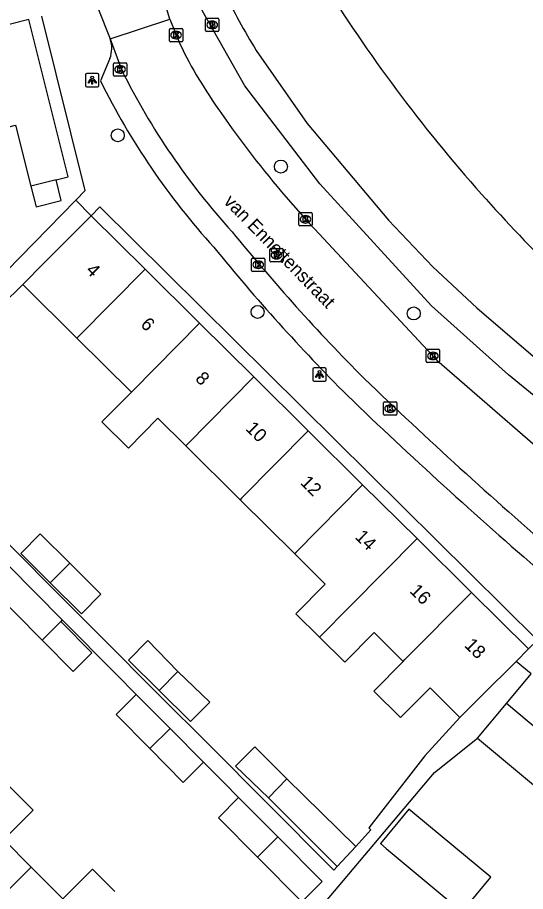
# Model space of a CAD drawing. Extents: x 162532 to 163264, y 381233 to 382042.
# Drawn here: x 162916.5 to 162954.6, y 381664.1 to 381729.9 of the extents above; entities that cross this region are included whole.
import ezdxf

# ---------------------------------------------------------------- set-up
doc = ezdxf.new("R2010")
doc.units = 0
for name, color, linetype in [('IMGEO_Boom', 7, 'Continuous'), ('IMGEO_Brandkraan', 7, 'Continuous'), ('IMGEO_Kolk', 7, 'Continuous'), ('IMGEO_Lichtpunt', 7, 'Continuous'), ('IMGEO_Openbare_ruimte_label', 7, 'Continuous'), ('IMGEO_Pand', 7, 'Continuous'), ('IMGEO_Pand_nummerreeks', 7, 'Continuous'), ('IMGEO_Rijbaan_lokaal_open', 7, 'Continuous'), ('IMGEO_Rioolput', 7, 'Continuous'), ('IMGEO_Voetpad_open', 7, 'Continuous')]:
    doc.layers.add(name, color=color, linetype=linetype)

msp = doc.modelspace()

# ---------------------------------------------------------------- linework, layer by layer
at = {"layer": 'IMGEO_Boom'}
for centre in [(162923.993, 381720.995), (162936.256, 381718.645), (162934.506, 381707.708), (162946.244, 381707.592)]:
    msp.add_circle(centre, 0.489, dxfattribs=at)
at = {"layer": 'IMGEO_Brandkraan'}
for p, q in [((162930.597, 381728.88), (162930.597, 381729.732)), ((162930.672, 381729.806), (162931.524, 381729.806)), ((162931.085, 381729.586), (162931.11, 381729.586)), ((162931.598, 381729.732), (162931.598, 381728.88)), ((162931.524, 381728.806), (162930.672, 381728.806)), ((162931.108, 381729.026), (162931.083, 381729.026))]:
    msp.add_line(p, q, dxfattribs=at)
for points in [[(162930.597, 381728.88), (162930.597, 381729.732)], [(162930.672, 381729.806), (162931.524, 381729.806)], [(162930.945, 381729.506), (162930.945, 381729.106), (162931.158, 381729.106)], [(162931.176, 381729.506), (162930.945, 381729.506)], [(162931.124, 381729.425), (162931.07, 381729.425), (162931.07, 381729.349)], [(162931.07, 381729.349), (162931.123, 381729.349)], [(162931.598, 381729.732), (162931.598, 381728.88)], [(162931.524, 381728.806), (162930.672, 381728.806)], [(162931.132, 381729.273), (162931.07, 381729.273), (162931.07, 381729.192)], [(162931.07, 381729.192), (162931.132, 381729.192)]]:
    msp.add_lwpolyline(points, dxfattribs=at)
for centre, radius, start, end in [((162930.674, 381729.73), 0.0765, 91.55205, 178.44795), ((162930.674, 381729.73), 0.0765, 91.55205, 178.44795), ((162931.125, 381729.387), 0.0379, 267.82845, 90.93552), ((162931.18, 381729.361), 0.145, 59.4692, 91.53667), ((162931.205, 381729.408), 0.0922, 285.51372, 58.15012), ((162931.21, 381729.216), 0.105, 301.31148, 78.98903), ((162931.522, 381729.73), 0.0765, 1.55205, 88.44795), ((162931.522, 381729.73), 0.0765, 1.55205, 88.44795), ((162930.674, 381728.882), 0.0765, 181.55205, 268.44795), ((162930.674, 381728.882), 0.0765, 181.55205, 268.44795), ((162931.133, 381729.232), 0.0404, 269.87594, 90.50774), ((162931.164, 381729.357), 0.251, 268.66757, 293.53466), ((162931.522, 381728.882), 0.0765, 271.55205, 358.44795), ((162931.522, 381728.882), 0.0765, 271.55205, 358.44795)]:
    msp.add_arc(centre, radius, start, end, dxfattribs=at)
for centre, major_axis, ratio, start_param, end_param in [((162931.084, 381729.306), (-0.387, 0.002), 0.722429, 4.712389, 7.853982), ((162931.109, 381729.306), (-0.39, 0.002), 0.717154, 1.570796, 4.712389)]:
    msp.add_ellipse(centre, major_axis=major_axis, ratio=ratio, start_param=start_param, end_param=end_param, dxfattribs=at)
at = {"layer": 'IMGEO_Kolk'}
for p, q in [((162927.874, 381728.112), (162927.874, 381728.964)), ((162927.949, 381729.038), (162928.801, 381729.038)), ((162928.362, 381728.818), (162928.387, 381728.818)), ((162928.875, 381728.964), (162928.875, 381728.112)), ((162928.801, 381728.038), (162927.949, 381728.038)), ((162928.385, 381728.258), (162928.36, 381728.258)), ((162923.663, 381725.529), (162923.663, 381726.381)), ((162923.738, 381726.455), (162924.59, 381726.455)), ((162924.151, 381726.235), (162924.176, 381726.235)), ((162924.664, 381726.381), (162924.664, 381725.529)), ((162924.59, 381725.455), (162923.738, 381725.455)), ((162924.174, 381725.675), (162924.149, 381725.675)), ((162937.605, 381714.253), (162937.605, 381715.105)), ((162937.68, 381715.179), (162938.532, 381715.179)), ((162938.093, 381714.959), (162938.118, 381714.959)), ((162938.606, 381715.105), (162938.606, 381714.253)), ((162938.116, 381714.399), (162938.091, 381714.399)), ((162938.532, 381714.179), (162937.68, 381714.179)), ((162934.055, 381710.834), (162934.055, 381711.686)), ((162934.13, 381711.76), (162934.982, 381711.76)), ((162935.056, 381711.686), (162935.056, 381710.834)), ((162934.566, 381710.98), (162934.541, 381710.98)), ((162934.543, 381711.54), (162934.568, 381711.54)), ((162934.982, 381710.76), (162934.13, 381710.76)), ((162947.189, 381703.972), (162947.189, 381704.824)), ((162947.264, 381704.898), (162948.116, 381704.898)), ((162947.677, 381704.678), (162947.702, 381704.678)), ((162948.19, 381704.824), (162948.19, 381703.972)), ((162948.116, 381703.898), (162947.264, 381703.898)), ((162947.7, 381704.118), (162947.675, 381704.118)), ((162943.969, 381700.007), (162943.969, 381700.859)), ((162944.044, 381700.933), (162944.896, 381700.933)), ((162944.457, 381700.713), (162944.482, 381700.713)), ((162944.97, 381700.859), (162944.97, 381700.007)), ((162944.896, 381699.933), (162944.044, 381699.933)), ((162944.48, 381700.153), (162944.455, 381700.153))]:
    msp.add_line(p, q, dxfattribs=at)
for points in [[(162927.874, 381728.112), (162927.874, 381728.964)], [(162927.949, 381729.038), (162928.801, 381729.038)], [(162928.195, 381728.738), (162928.318, 381728.738), (162928.318, 381728.587), (162928.448, 381728.738), (162928.612, 381728.738), (162928.466, 381728.587), (162928.619, 381728.338), (162928.467, 381728.338), (162928.382, 381728.502), (162928.318, 381728.435), (162928.318, 381728.338), (162928.195, 381728.338), (162928.195, 381728.738)], [(162928.875, 381728.964), (162928.875, 381728.112)], [(162928.801, 381728.038), (162927.949, 381728.038)], [(162923.663, 381725.529), (162923.663, 381726.381)], [(162923.738, 381726.455), (162924.59, 381726.455)], [(162923.984, 381726.155), (162924.107, 381726.155), (162924.107, 381726.004), (162924.237, 381726.155), (162924.401, 381726.155), (162924.255, 381726.004), (162924.408, 381725.755), (162924.256, 381725.755), (162924.171, 381725.919), (162924.107, 381725.852), (162924.107, 381725.755), (162923.984, 381725.755), (162923.984, 381726.155)], [(162924.664, 381726.381), (162924.664, 381725.529)], [(162924.59, 381725.455), (162923.738, 381725.455)], [(162937.605, 381714.253), (162937.605, 381715.105)], [(162937.68, 381715.179), (162938.532, 381715.179)], [(162937.926, 381714.879), (162938.049, 381714.879), (162938.049, 381714.728), (162938.179, 381714.879), (162938.343, 381714.879), (162938.197, 381714.728), (162938.35, 381714.479), (162938.198, 381714.479), (162938.113, 381714.643), (162938.049, 381714.576), (162938.049, 381714.479), (162937.926, 381714.479), (162937.926, 381714.879)], [(162938.606, 381715.105), (162938.606, 381714.253)], [(162938.532, 381714.179), (162937.68, 381714.179)], [(162934.055, 381710.834), (162934.055, 381711.686)], [(162934.13, 381711.76), (162934.982, 381711.76)], [(162935.056, 381711.686), (162935.056, 381710.834)], [(162934.376, 381711.46), (162934.499, 381711.46), (162934.499, 381711.309), (162934.629, 381711.46), (162934.793, 381711.46), (162934.647, 381711.309), (162934.8, 381711.06), (162934.648, 381711.06), (162934.563, 381711.224), (162934.499, 381711.157), (162934.499, 381711.06), (162934.376, 381711.06), (162934.376, 381711.46)], [(162934.982, 381710.76), (162934.13, 381710.76)], [(162947.189, 381703.972), (162947.189, 381704.824)], [(162947.264, 381704.898), (162948.116, 381704.898)], [(162947.51, 381704.598), (162947.633, 381704.598), (162947.633, 381704.447), (162947.763, 381704.598), (162947.927, 381704.598), (162947.781, 381704.447), (162947.934, 381704.198), (162947.782, 381704.198), (162947.697, 381704.362), (162947.633, 381704.295), (162947.633, 381704.198), (162947.51, 381704.198), (162947.51, 381704.598)], [(162948.19, 381704.824), (162948.19, 381703.972)], [(162948.116, 381703.898), (162947.264, 381703.898)], [(162943.969, 381700.007), (162943.969, 381700.859)], [(162944.044, 381700.933), (162944.896, 381700.933)], [(162944.29, 381700.633), (162944.413, 381700.633), (162944.413, 381700.482), (162944.543, 381700.633), (162944.707, 381700.633), (162944.561, 381700.482), (162944.714, 381700.233), (162944.562, 381700.233), (162944.477, 381700.397), (162944.413, 381700.33), (162944.413, 381700.233), (162944.29, 381700.233), (162944.29, 381700.633)], [(162944.97, 381700.859), (162944.97, 381700.007)], [(162944.896, 381699.933), (162944.044, 381699.933)]]:
    msp.add_lwpolyline(points, dxfattribs=at)
for centre, start, end in [((162927.951, 381728.962), 91.55205, 178.44795), ((162927.951, 381728.962), 91.55205, 178.44795), ((162928.799, 381728.962), 1.55205, 88.44795), ((162928.799, 381728.962), 1.55205, 88.44795), ((162927.951, 381728.114), 181.55205, 268.44795), ((162927.951, 381728.114), 181.55205, 268.44795), ((162928.799, 381728.114), 271.55205, 358.44795), ((162928.799, 381728.114), 271.55205, 358.44795), ((162923.74, 381726.379), 91.55205, 178.44795), ((162923.74, 381726.379), 91.55205, 178.44795), ((162924.588, 381726.379), 1.55205, 88.44795), ((162924.588, 381726.379), 1.55205, 88.44795), ((162923.74, 381725.531), 181.55205, 268.44795), ((162923.74, 381725.531), 181.55205, 268.44795), ((162924.588, 381725.531), 271.55205, 358.44795), ((162924.588, 381725.531), 271.55205, 358.44795), ((162937.682, 381715.103), 91.55205, 178.44795), ((162937.682, 381715.103), 91.55205, 178.44795), ((162938.53, 381715.103), 1.55205, 88.44795), ((162938.53, 381715.103), 1.55205, 88.44795), ((162937.682, 381714.255), 181.55205, 268.44795), ((162937.682, 381714.255), 181.55205, 268.44795), ((162938.53, 381714.255), 271.55205, 358.44795), ((162938.53, 381714.255), 271.55205, 358.44795), ((162934.132, 381711.684), 91.55205, 178.44795), ((162934.132, 381711.684), 91.55205, 178.44795), ((162934.98, 381711.684), 1.55205, 88.44795), ((162934.98, 381711.684), 1.55205, 88.44795), ((162934.132, 381710.836), 181.55205, 268.44795), ((162934.132, 381710.836), 181.55205, 268.44795), ((162934.98, 381710.836), 271.55205, 358.44795), ((162934.98, 381710.836), 271.55205, 358.44795), ((162947.266, 381704.822), 91.55205, 178.44795), ((162947.266, 381704.822), 91.55205, 178.44795), ((162948.114, 381704.822), 1.55205, 88.44795), ((162948.114, 381704.822), 1.55205, 88.44795), ((162947.266, 381703.974), 181.55205, 268.44795), ((162947.266, 381703.974), 181.55205, 268.44795), ((162948.114, 381703.974), 271.55205, 358.44795), ((162948.114, 381703.974), 271.55205, 358.44795), ((162944.046, 381700.857), 91.55205, 178.44795), ((162944.046, 381700.857), 91.55205, 178.44795), ((162944.894, 381700.857), 1.55205, 88.44795), ((162944.894, 381700.857), 1.55205, 88.44795), ((162944.046, 381700.009), 181.55205, 268.44795), ((162944.046, 381700.009), 181.55205, 268.44795), ((162944.894, 381700.009), 271.55205, 358.44795), ((162944.894, 381700.009), 271.55205, 358.44795)]:
    msp.add_arc(centre, 0.0765, start, end, dxfattribs=at)
for centre, major_axis, ratio, start_param, end_param in [((162928.361, 381728.538), (-0.387, 0.002), 0.722429, 4.712389, 7.853982), ((162928.386, 381728.538), (-0.39, 0.002), 0.717154, 1.570796, 4.712389), ((162924.15, 381725.955), (-0.387, 0.002), 0.722429, 4.712389, 7.853982), ((162924.175, 381725.955), (-0.39, 0.002), 0.717154, 1.570796, 4.712389), ((162938.092, 381714.679), (-0.387, 0.002), 0.722429, 4.712389, 7.853982), ((162938.117, 381714.679), (-0.39, 0.002), 0.717154, 1.570796, 4.712389), ((162934.542, 381711.26), (-0.387, 0.002), 0.722429, 4.712389, 7.853982), ((162934.567, 381711.26), (-0.39, 0.002), 0.717154, 1.570796, 4.712389), ((162947.676, 381704.398), (-0.387, 0.002), 0.722429, 4.712389, 7.853982), ((162947.701, 381704.398), (-0.39, 0.002), 0.717154, 1.570796, 4.712389), ((162944.456, 381700.433), (-0.387, 0.002), 0.722429, 4.712389, 7.853982), ((162944.481, 381700.433), (-0.39, 0.002), 0.717154, 1.570796, 4.712389)]:
    msp.add_ellipse(centre, major_axis=major_axis, ratio=ratio, start_param=start_param, end_param=end_param, dxfattribs=at)
at = {"layer": 'IMGEO_Lichtpunt'}
for p, q in [((162921.57, 381725.546), (162921.57, 381724.739)), ((162921.57, 381725.546), (162921.57, 381724.739)), ((162922.472, 381725.641), (162921.664, 381725.641)), ((162922.472, 381725.641), (162921.664, 381725.641)), ((162922.566, 381724.739), (162922.566, 381725.546)), ((162922.566, 381724.739), (162922.566, 381725.546)), ((162921.664, 381724.645), (162922.472, 381724.645)), ((162921.664, 381724.645), (162922.472, 381724.645)), ((162938.66, 381703.402), (162938.66, 381702.595)), ((162938.66, 381703.402), (162938.66, 381702.595)), ((162939.562, 381703.497), (162938.754, 381703.497)), ((162939.562, 381703.497), (162938.754, 381703.497)), ((162939.656, 381702.595), (162939.656, 381703.402)), ((162939.656, 381702.595), (162939.656, 381703.402)), ((162938.754, 381702.501), (162939.562, 381702.501)), ((162938.754, 381702.501), (162939.562, 381702.501))]:
    msp.add_line(p, q, dxfattribs=at)
for points in [[(162921.944, 381725.21), (162921.983, 381725.182), (162921.795, 381724.92), (162921.757, 381724.947), (162921.944, 381725.21)], [(162922.046, 381725.162), (162922.093, 381725.162), (162922.093, 381724.84), (162922.046, 381724.84), (162922.046, 381725.162)], [(162922.156, 381725.182), (162922.194, 381725.209), (162922.381, 381724.947), (162922.342, 381724.919), (162922.156, 381725.182)], [(162939.034, 381703.066), (162939.073, 381703.038), (162938.885, 381702.776), (162938.847, 381702.803), (162939.034, 381703.066)], [(162939.136, 381703.018), (162939.183, 381703.018), (162939.183, 381702.696), (162939.136, 381702.696), (162939.136, 381703.018)], [(162939.246, 381703.038), (162939.284, 381703.065), (162939.471, 381702.803), (162939.432, 381702.775), (162939.246, 381703.038)]]:
    msp.add_lwpolyline(points, dxfattribs=at)
for centre in [(162922.069, 381725.344), (162939.159, 381703.2)]:
    msp.add_circle(centre, 0.0994, dxfattribs=at)
for centre, start, end in [((162921.664, 381725.546), 90, 180), ((162921.664, 381725.546), 90, 180), ((162922.472, 381725.546), 0, 90), ((162922.472, 381725.546), 0, 90), ((162921.664, 381724.739), 180, 270), ((162921.664, 381724.739), 180, 270), ((162922.472, 381724.739), 270, 0), ((162922.472, 381724.739), 270, 360), ((162938.754, 381703.402), 90, 180), ((162938.754, 381703.402), 90, 180), ((162939.562, 381703.402), 0, 90), ((162939.562, 381703.402), 0, 90), ((162938.754, 381702.595), 180, 270), ((162938.754, 381702.595), 180, 270), ((162939.562, 381702.595), 270, 0), ((162939.562, 381702.595), 270, 360)]:
    msp.add_arc(centre, 0.0946, start, end, dxfattribs=at)
at = {"layer": 'IMGEO_Pand'}
for points in [[(162919.351, 381717.651), (162920.254, 381717.88), (162917.303, 381729.707), (162911.356, 381728.212)], [(162913.166, 381720.962), (162913.374, 381721.014), (162916.309, 381721.748), (162917.456, 381717.169)], [(162919.351, 381717.651), (162917.456, 381717.169)], [(162917.456, 381717.169), (162917.848, 381715.605), (162919.743, 381716.087), (162919.351, 381717.651)], [(162916.857, 381709.762), (162918.467, 381711.391), (162921.981, 381714.947)], [(162926.046, 381710.92), (162921.981, 381714.947)], [(162926.046, 381710.92), (162921.017, 381705.831), (162920.921, 381705.734)], [(162930.136, 381706.868), (162926.046, 381710.92)], [(162920.921, 381705.734), (162916.857, 381709.762)], [(162925.011, 381701.682), (162925.112, 381701.785), (162930.136, 381706.868)], [(162934.226, 381702.816), (162930.136, 381706.868)], [(162920.921, 381705.734), (162925.011, 381701.682)], [(162929.1, 381697.63), (162929.207, 381697.738), (162934.226, 381702.816)], [(162938.316, 381698.763), (162934.226, 381702.816)], [(162925.011, 381701.682), (162922.797, 381699.442), (162924.789, 381697.469), (162927.002, 381699.709), (162929.1, 381697.63)], [(162938.316, 381698.763), (162933.302, 381693.691), (162933.19, 381693.577)], [(162942.405, 381694.712), (162938.316, 381698.763)], [(162929.1, 381697.63), (162933.19, 381693.577)], [(162937.279, 381689.525), (162937.397, 381689.644), (162942.405, 381694.712)], [(162946.495, 381690.66), (162942.405, 381694.712)], [(162933.19, 381693.577), (162937.279, 381689.525)], [(162918.919, 381687.328), (162916.692, 381689.535), (162918.149, 381691.01), (162920.376, 381688.803)], [(162946.495, 381690.66), (162941.492, 381685.598), (162939.156, 381683.234)], [(162950.585, 381686.607), (162946.495, 381690.66)], [(162937.279, 381689.525), (162939.597, 381687.228), (162937.384, 381684.99), (162939.156, 381683.234)], [(162915.772, 381688.621), (162919.822, 381684.538)], [(162920.376, 381688.803), (162922.719, 381686.482), (162921.261, 381685.007), (162918.919, 381687.328)], [(162918.919, 381687.328), (162920.376, 381688.803)], [(162918.299, 381683.016), (162914.248, 381687.098)], [(162945.458, 381681.42), (162945.588, 381681.551), (162950.585, 381686.607)], [(162954.879, 381682.353), (162950.585, 381686.607)], [(162919.711, 381684.427), (162922.052, 381682.067), (162921.925, 381681.94), (162920.64, 381680.655), (162918.299, 381683.016)], [(162918.299, 381683.016), (162919.711, 381684.427)], [(162919.822, 381684.538), (162919.711, 381684.427)], [(162939.156, 381683.234), (162941.059, 381681.349), (162943.271, 381683.587), (162945.458, 381681.42)], [(162927.098, 381679.223), (162924.798, 381681.502), (162926.256, 381682.977), (162928.511, 381680.653)], [(162953.935, 381681.41), (162954.879, 381682.353)], [(162945.458, 381681.42), (162943.246, 381679.182), (162945.262, 381677.185), (162947.474, 381679.423), (162949.719, 381677.198)], [(162949.719, 381677.198), (162951.342, 381678.82), (162953.935, 381681.41)], [(162928.511, 381680.653), (162930.915, 381678.36), (162929.458, 381676.885), (162927.098, 381679.223)], [(162928.511, 381680.653), (162927.098, 381679.223)], [(162926.397, 381674.853), (162923.861, 381677.409), (162925.385, 381678.931)], [(162925.385, 381678.931), (162927.92, 381676.375)], [(162951.04, 381675.633), (162953.208, 381678.239)], [(162951.04, 381675.633), (162955.245, 381672.135), (162957.413, 381674.741), (162953.208, 381678.239)], [(162927.92, 381676.375), (162926.397, 381674.853)], [(162927.92, 381676.375), (162930.435, 381673.839)], [(162930.435, 381673.839), (162928.912, 381672.317), (162926.397, 381674.853)], [(162936.715, 381672.573), (162934.304, 381675.001), (162932.847, 381673.526), (162935.319, 381671.161)], [(162915.64, 381672.232), (162915.711, 381672.161), (162917.64, 381670.232), (162915.418, 381668.012), (162917.484, 381665.947)], [(162935.319, 381671.161), (162936.715, 381672.573)], [(162936.715, 381672.573), (162941.88, 381667.493)], [(162934.495, 381666.69), (162931.554, 381669.654), (162933.077, 381671.176)], [(162933.077, 381671.176), (162936.018, 381668.212)], [(162940.489, 381665.977), (162935.319, 381671.161)], [(162945.887, 381670.296), (162943.737, 381667.712), (162944.172, 381667.35), (162949.895, 381662.587), (162952.045, 381665.171), (162946.322, 381669.934), (162945.887, 381670.296)], [(162934.495, 381666.69), (162936.018, 381668.212)], [(162936.018, 381668.212), (162939.352, 381664.851), (162937.823, 381663.334)], [(162941.88, 381667.493), (162940.489, 381665.977)], [(162937.823, 381663.334), (162934.495, 381666.69)], [(162917.484, 381665.947), (162912.499, 381660.966), (162912.32, 381660.787)], [(162917.484, 381665.947), (162919.867, 381663.564), (162920.263, 381663.959), (162922.089, 381665.783), (162923.771, 381664.101)]]:
    msp.add_lwpolyline(points, dxfattribs=at)
for centre, radius, start, end in [((163038.525, 381794.178), 116.716, 211.72567, 221.67328), ((163040.327, 381795.497), 118.939, 221.57083, 229.68985)]:
    msp.add_arc(centre, radius, start, end, dxfattribs=at)
at = {"layer": 'IMGEO_Rijbaan_lokaal_open'}
for points in [[(162927.895, 381729.746), (162927.178, 381732.171), (162926.453, 381736.002)], [(162922.489, 381730.594), (162923.422, 381728.245)], [(162923.422, 381728.245), (162927.895, 381729.746)], [(162927.895, 381729.746), (162928.657, 381727.883)], [(162923.422, 381728.245), (162924.303, 381725.884)], [(162936.622, 381716.371), (162938.106, 381714.679), (162947.991, 381704.075), (162960.478, 381693.211)]]:
    msp.add_lwpolyline(points, dxfattribs=at)
for centre, radius, start, end in [((162959.44, 381742.728), 34.175, 205.7455, 215.83882), ((162971.862, 381749.427), 53.067, 206.33669, 222.25053), ((162998.264, 381768.888), 80.98, 214.76022, 220.43016), ((163047.239, 381806.928), 147.747, 219.10068, 224.86572), ((163191.822, 381961.768), 359.537, 226.1006, 229.24335)]:
    msp.add_arc(centre, radius, start, end, dxfattribs=at)
at = {"layer": 'IMGEO_Rioolput'}
for p, q in [((162935.419, 381711.559), (162935.419, 381712.411)), ((162935.494, 381712.485), (162936.346, 381712.485)), ((162935.907, 381712.265), (162935.932, 381712.265)), ((162936.42, 381712.411), (162936.42, 381711.559)), ((162935.93, 381711.705), (162935.905, 381711.705)), ((162936.346, 381711.485), (162935.494, 381711.485))]:
    msp.add_line(p, q, dxfattribs=at)
for points in [[(162935.419, 381711.559), (162935.419, 381712.411)], [(162935.494, 381712.485), (162936.346, 381712.485)], [(162936.42, 381712.411), (162936.42, 381711.559)], [(162936.008, 381712.183), (162935.756, 381712.185), (162935.756, 381711.785)], [(162935.756, 381711.785), (162935.88, 381711.785), (162935.88, 381711.947), (162935.891, 381711.947)], [(162935.934, 381712.104), (162935.88, 381712.104), (162935.88, 381712.023)], [(162935.88, 381712.023), (162935.932, 381712.023)], [(162935.938, 381711.918), (162936.009, 381711.785), (162936.149, 381711.785), (162936.084, 381711.911)], [(162936.346, 381711.485), (162935.494, 381711.485)]]:
    msp.add_lwpolyline(points, dxfattribs=at)
for centre, radius, start, end in [((162935.496, 381712.409), 0.0765, 91.55205, 178.44795), ((162935.496, 381712.409), 0.0765, 91.55205, 178.44795), ((162936.344, 381712.409), 0.0765, 1.55205, 88.44795), ((162936.344, 381712.409), 0.0765, 1.55205, 88.44795), ((162935.496, 381711.561), 0.0765, 181.55205, 268.44795), ((162935.496, 381711.561), 0.0765, 181.55205, 268.44795), ((162935.89, 381711.894), 0.0533, 26.02933, 88.69889), ((162935.916, 381712.212), 0.19, 274.7715, 282.96867), ((162935.94, 381712.008), 0.0964, 77.00612, 93.18647), ((162935.954, 381712.065), 0.0378, 276.66336, 79.67722), ((162936.007, 381712.073), 0.109, 350.36119, 89.41601), ((162936.005, 381712.073), 0.112, 277.58423, 350.98172), ((162935.989, 381711.858), 0.108, 29.51342, 73.79051), ((162936.344, 381711.561), 0.0765, 271.55205, 358.44795), ((162936.344, 381711.561), 0.0765, 271.55205, 358.44795)]:
    msp.add_arc(centre, radius, start, end, dxfattribs=at)
for centre, major_axis, ratio, start_param, end_param in [((162935.906, 381711.985), (-0.387, 0.002), 0.722429, 4.712389, 7.853982), ((162935.931, 381711.985), (-0.39, 0.002), 0.717154, 1.570796, 4.712389)]:
    msp.add_ellipse(centre, major_axis=major_axis, ratio=ratio, start_param=start_param, end_param=end_param, dxfattribs=at)
at = {"layer": 'IMGEO_Voetpad_open'}
for points in [[(162960.478, 381693.211), (162962.456, 381695.546), (162953.361, 381702.985), (162947.575, 381708.177), (162939.183, 381717.335), (162933.55, 381724.731), (162930.331, 381730.383), (162928.221, 381736.339), (162926.453, 381736.002)], [(162920.84, 381716.114), (162921.552, 381716.843), (162918.277, 381729.952)], [(162934.409, 381727.381), (162938.236, 381721.876), (162944.337, 381714.615), (162947.68, 381711.099), (162950.994, 381708.006), (162963.707, 381697.114)], [(162923.401, 381726.781), (162922.69, 381725.086)], [(162915.618, 381710.782), (162920.84, 381716.114)], [(162921.981, 381714.947), (162920.84, 381716.114)], [(162954.879, 381682.353), (162955.541, 381683.015), (162922.637, 381715.61), (162921.981, 381714.947)], [(162940.489, 381665.977), (162940.247, 381665.714), (162935.068, 381670.907), (162931.003, 381674.983), (162926.937, 381679.06), (162922.871, 381683.137), (162918.805, 381687.213), (162914.74, 381691.29), (162910.674, 381695.366), (162906.404, 381699.649), (162913.691, 381706.689), (162916.857, 381709.762)], [(162925.385, 381678.931), (162923.87, 381680.458), (162919.822, 381684.538)], [(162955.064, 381680.47), (162953.935, 381681.41)], [(162953.208, 381678.239), (162955.064, 381680.47)], [(162949.719, 381677.198), (162947.086, 381674.318), (162942.874, 381668.888), (162943.022, 381668.737), (162941.88, 381667.493)], [(162931.702, 381653.568), (162939.489, 381663.184), (162947.805, 381673.057), (162951.04, 381675.633)], [(162933.077, 381671.176), (162931.969, 381672.293), (162930.435, 381673.839)]]:
    msp.add_lwpolyline(points, dxfattribs=at)
for centre, radius, start, end in [((162965.144, 381746.818), 36.365, 204.24891, 212.31009), ((162921.44, 381727.541), 2.103, 338.80942, 19.54696), ((162971.877, 381749.436), 54.884, 206.33777, 222.19477), ((163047.125, 381806.82), 149.391, 219.11489, 224.87486), ((163192.817, 381962.862), 362.816, 226.10415, 229.23694)]:
    msp.add_arc(centre, radius, start, end, dxfattribs=at)

# ---------------------------------------------------------------- texts
at = {"layer": 'IMGEO_Openbare_ruimte_label'}
msp.add_text('van Ennettenstraat', height=1, rotation=314.2307, dxfattribs=at).set_placement((162931.902, 381715.949))
at = {"layer": 'IMGEO_Pand_nummerreeks'}
for s, p in [('4', (162921.533, 381710.774)), ('6', (162925.645, 381706.7)), ('8', (162929.761, 381702.622)), ('10', (162933.545, 381698.873)), ('12', (162937.653, 381694.803)), ('14', (162941.767, 381690.727)), ('16', (162945.88, 381686.652)), ('18', (162949.994, 381682.576))]:
    msp.add_text(s, height=1, rotation=315.26595, dxfattribs=at).set_placement(p)

doc.saveas('drawing.dxf')
